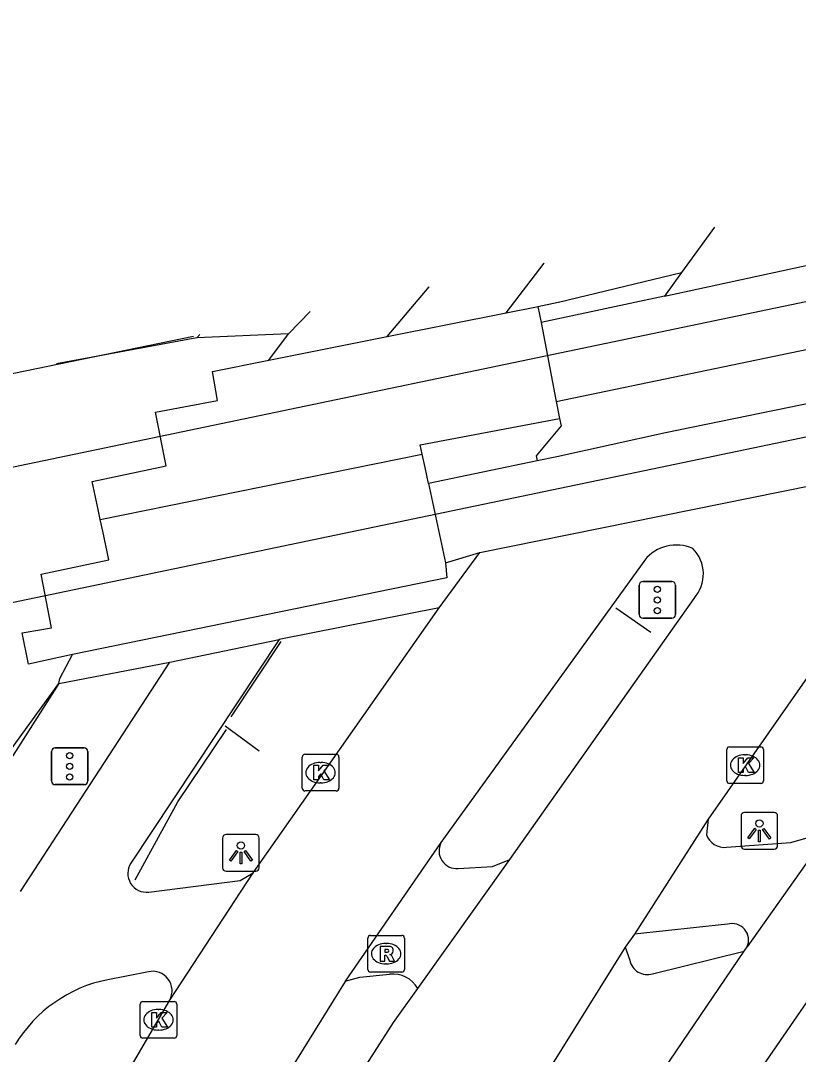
# Model space of a CAD drawing. Extents: x 162990 to 165007, y 383433 to 384336.
# Drawn here: x 163857.96 to 163879.15, y 384126.15 to 384154.31 of the extents above; entities that cross this region are included whole.
import ezdxf

# ---------------------------------------------------------------- set-up
doc = ezdxf.new("R2010")
doc.units = 0
for name, color, linetype in [('IMGEO_Berm_groen', 7, 'Continuous'), ('IMGEO_Berm_open', 7, 'Continuous'), ('IMGEO_Fietspad_open', 7, 'Continuous'), ('IMGEO_Hek', 7, 'Continuous'), ('IMGEO_Kolk', 7, 'Continuous'), ('IMGEO_Lichtpunt', 7, 'Continuous'), ('IMGEO_Overweg_gesloten', 7, 'Continuous'), ('IMGEO_Rijbaan_lokaal_gesloten', 7, 'Continuous'), ('IMGEO_Rijbaan_lokaal_open', 7, 'Continuous'), ('IMGEO_Rioolput', 7, 'Continuous'), ('IMGEO_Spoor', 7, 'Continuous'), ('IMGEO_Spoorbaan_halfverhard', 7, 'Continuous'), ('IMGEO_Verkeersregelinstallatiepaal', 7, 'Continuous'), ('IMGEO_Voetpad_open', 7, 'Continuous')]:
    doc.layers.add(name, color=color, linetype=linetype)

msp = doc.modelspace()

# ---------------------------------------------------------------- linework, layer by layer
at = {"layer": 'IMGEO_Berm_groen'}
msp.add_lwpolyline([(163862.838, 384145.762), (163862.756, 384145.672)], dxfattribs=at)
at = {"layer": 'IMGEO_Berm_open'}
for points in [[(163872.052, 384146.521), (163872.602, 384146.636), (163872.618, 384146.64), (163875.964, 384147.446)], [(163869.358, 384138.308), (163864.997, 384137.447)]]:
    msp.add_lwpolyline(points, dxfattribs=at)
at = {"layer": 'IMGEO_Fietspad_open'}
for points in [[(163871.189, 384146.348), (163872.22, 384147.702), (163872.22, 384147.702)], [(163867.94, 384145.701), (163869.09, 384147.055), (163869.09, 384147.055)], [(163864.997, 384137.447), (163860.96, 384131.354)], [(163862.018, 384136.829), (163864.997, 384137.447)], [(163857.955, 384130.586), (163862.018, 384136.829)], [(163876.691, 384132.556), (163876.647, 384132.131)], [(163877.192, 384131.789), (163878.95, 384131.916), (163879.674, 384132.131), (163880.31, 384132.681)], [(163880.31, 384132.681), (163877.756, 384129.074)], [(163869.88, 384131.209), (163870.816, 384131.262), (163871.291, 384131.455)], [(163861.448, 384130.568), (163863.936, 384130.881), (163864.296, 384131.091)], [(163877.22, 384129.693), (163874.683, 384129.423)], [(163877.678, 384128.954), (163877.756, 384129.074)], [(163861.435, 384128.396), (163860.329, 384128.178)], [(163866.803, 384128.137), (163867.198, 384128.246), (163868.011, 384128.329)]]:
    msp.add_lwpolyline(points, dxfattribs=at)
for centre, radius, start, end in [((163877.132, 384132.298), 0.513, 199.0333, 276.7483), ((163869.842, 384131.693), 0.486, 152.5398, 274.5035), ((163861.384, 384131.073), 0.509, 146.4468, 277.2226), ((163877.342, 384129.257), 0.452, 336.0971, 105.6824), ((163861.551, 384127.878), 0.531, 331.2445, 102.6138), ((163868.101, 384127.556), 0.778, 29.4003, 96.637), ((163861.058, 384124.456), 3.793, 101.0843, 148.9211)]:
    msp.add_arc(centre, radius, start, end, dxfattribs=at)
at = {"layer": 'IMGEO_Hek'}
for points in [[(163862.666, 384145.703), (163848.322, 384142.749)], [(163874.176, 384138.313), (163875.133, 384137.652)], [(163863.693, 384135.346), (163865.057, 384137.392)], [(163863.527, 384135.096), (163864.457, 384134.419)], [(163861.074, 384130.905), (163862.243, 384133.023), (163863.567, 384134.993)]]:
    msp.add_lwpolyline(points, dxfattribs=at)
at = {"layer": 'IMGEO_Kolk'}
for p, q in [((163877.275, 384134.525), (163878.127, 384134.525)), ((163865.628, 384133.395), (163865.628, 384134.247)), ((163865.703, 384134.321), (163866.555, 384134.321)), ((163866.629, 384134.247), (163866.629, 384133.395)), ((163877.2, 384133.599), (163877.2, 384134.451)), ((163877.688, 384134.305), (163877.713, 384134.305)), ((163878.201, 384134.451), (163878.201, 384133.599)), ((163866.116, 384134.101), (163866.141, 384134.101)), ((163877.711, 384133.745), (163877.686, 384133.745)), ((163866.139, 384133.541), (163866.114, 384133.541)), ((163878.127, 384133.525), (163877.275, 384133.525)), ((163866.555, 384133.321), (163865.703, 384133.321)), ((163861.211, 384126.661), (163861.211, 384127.513)), ((163861.286, 384127.587), (163862.138, 384127.587)), ((163862.212, 384127.513), (163862.212, 384126.661)), ((163861.699, 384127.367), (163861.724, 384127.367)), ((163861.722, 384126.807), (163861.697, 384126.807)), ((163862.138, 384126.587), (163861.286, 384126.587))]:
    msp.add_line(p, q, dxfattribs=at)
for points in [[(163877.275, 384134.525), (163878.127, 384134.525)], [(163865.628, 384133.395), (163865.628, 384134.247)], [(163865.703, 384134.321), (163866.555, 384134.321)], [(163866.629, 384134.247), (163866.629, 384133.395)], [(163877.2, 384133.599), (163877.2, 384134.451)], [(163877.521, 384134.225), (163877.644, 384134.225), (163877.644, 384134.074), (163877.774, 384134.225), (163877.938, 384134.225), (163877.792, 384134.074), (163877.945, 384133.825), (163877.793, 384133.825), (163877.708, 384133.989), (163877.644, 384133.922), (163877.644, 384133.825), (163877.521, 384133.825), (163877.521, 384134.225)], [(163878.201, 384134.451), (163878.201, 384133.599)], [(163865.949, 384134.021), (163866.072, 384134.021), (163866.072, 384133.87), (163866.202, 384134.021), (163866.366, 384134.021), (163866.22, 384133.87), (163866.373, 384133.621), (163866.221, 384133.621), (163866.136, 384133.785), (163866.072, 384133.718), (163866.072, 384133.621), (163865.949, 384133.621), (163865.949, 384134.021)], [(163878.127, 384133.525), (163877.275, 384133.525)], [(163866.555, 384133.321), (163865.703, 384133.321)], [(163861.211, 384126.661), (163861.211, 384127.513)], [(163861.286, 384127.587), (163862.138, 384127.587)], [(163862.212, 384127.513), (163862.212, 384126.661)], [(163861.532, 384127.287), (163861.655, 384127.287), (163861.655, 384127.136), (163861.785, 384127.287), (163861.949, 384127.287), (163861.803, 384127.136), (163861.956, 384126.887), (163861.804, 384126.887), (163861.719, 384127.051), (163861.655, 384126.984), (163861.655, 384126.887), (163861.532, 384126.887), (163861.532, 384127.287)], [(163862.138, 384126.587), (163861.286, 384126.587)]]:
    msp.add_lwpolyline(points, dxfattribs=at)
for centre, start, end in [((163877.277, 384134.449), 91.552, 178.448), ((163877.277, 384134.449), 91.552, 178.448), ((163878.125, 384134.449), 1.552, 88.448), ((163878.125, 384134.449), 1.552, 88.448), ((163865.705, 384134.245), 91.552, 178.448), ((163865.705, 384134.245), 91.552, 178.448), ((163866.553, 384134.245), 1.552, 88.448), ((163866.553, 384134.245), 1.552, 88.448), ((163865.705, 384133.397), 181.552, 268.448), ((163865.705, 384133.397), 181.552, 268.448), ((163866.553, 384133.397), 271.552, 358.448), ((163866.553, 384133.397), 271.552, 358.448), ((163877.277, 384133.601), 181.552, 268.448), ((163877.277, 384133.601), 181.552, 268.448), ((163878.125, 384133.601), 271.552, 358.448), ((163878.125, 384133.601), 271.552, 358.448), ((163861.288, 384127.511), 91.552, 178.448), ((163861.288, 384127.511), 91.552, 178.448), ((163862.136, 384127.511), 1.552, 88.448), ((163862.136, 384127.511), 1.552, 88.448), ((163861.288, 384126.663), 181.552, 268.448), ((163861.288, 384126.663), 181.552, 268.448), ((163862.136, 384126.663), 271.552, 358.448), ((163862.136, 384126.663), 271.552, 358.448)]:
    msp.add_arc(centre, 0.0765, start, end, dxfattribs=at)
for centre, major_axis, ratio, start_param, end_param in [((163877.687, 384134.025), (-0.387, 0.002), 0.722429, 4.712389, 7.853982), ((163877.712, 384134.025), (-0.39, 0.002), 0.717154, 1.570796, 4.712389), ((163866.115, 384133.821), (-0.387, 0.002), 0.722429, 4.712389, 7.853982), ((163866.14, 384133.821), (-0.39, 0.002), 0.717154, 1.570796, 4.712389), ((163861.698, 384127.087), (-0.387, 0.002), 0.722429, 4.712389, 7.853982), ((163861.723, 384127.087), (-0.39, 0.002), 0.717154, 1.570796, 4.712389)]:
    msp.add_ellipse(centre, major_axis=major_axis, ratio=ratio, start_param=start_param, end_param=end_param, dxfattribs=at)
at = {"layer": 'IMGEO_Lichtpunt'}
for p, q in [((163877.589, 384132.64), (163877.589, 384131.833)), ((163877.589, 384132.64), (163877.589, 384131.833)), ((163878.491, 384132.735), (163877.683, 384132.735)), ((163878.491, 384132.735), (163877.683, 384132.735)), ((163878.585, 384131.833), (163878.585, 384132.64)), ((163878.585, 384131.833), (163878.585, 384132.64)), ((163863.46, 384132.038), (163863.46, 384131.231)), ((163863.46, 384132.038), (163863.46, 384131.231)), ((163864.362, 384132.133), (163863.554, 384132.133)), ((163864.362, 384132.133), (163863.554, 384132.133)), ((163864.456, 384131.231), (163864.456, 384132.038)), ((163864.456, 384131.231), (163864.456, 384132.038)), ((163877.683, 384131.739), (163878.491, 384131.739)), ((163877.683, 384131.739), (163878.491, 384131.739)), ((163863.554, 384131.137), (163864.362, 384131.137)), ((163863.554, 384131.137), (163864.362, 384131.137))]:
    msp.add_line(p, q, dxfattribs=at)
for points in [[(163877.963, 384132.304), (163878.002, 384132.276), (163877.814, 384132.014), (163877.776, 384132.041), (163877.963, 384132.304)], [(163878.065, 384132.256), (163878.112, 384132.256), (163878.112, 384131.934), (163878.065, 384131.934), (163878.065, 384132.256)], [(163878.175, 384132.276), (163878.213, 384132.303), (163878.4, 384132.041), (163878.361, 384132.013), (163878.175, 384132.276)], [(163863.834, 384131.702), (163863.873, 384131.674), (163863.685, 384131.412), (163863.647, 384131.439), (163863.834, 384131.702)], [(163864.046, 384131.674), (163864.084, 384131.701), (163864.271, 384131.439), (163864.232, 384131.411), (163864.046, 384131.674)], [(163863.936, 384131.654), (163863.983, 384131.654), (163863.983, 384131.332), (163863.936, 384131.332), (163863.936, 384131.654)]]:
    msp.add_lwpolyline(points, dxfattribs=at)
for centre in [(163878.088, 384132.438), (163863.959, 384131.836)]:
    msp.add_circle(centre, 0.0994, dxfattribs=at)
for centre, start, end in [((163877.683, 384132.64), 90, 180), ((163877.683, 384132.64), 90, 180), ((163878.491, 384132.64), 0, 90), ((163878.491, 384132.64), 0, 90), ((163863.554, 384132.038), 90, 180), ((163863.554, 384132.038), 90, 180), ((163864.362, 384132.038), 0, 90), ((163864.362, 384132.038), 0, 90), ((163877.683, 384131.833), 180, 270), ((163877.683, 384131.833), 180, 270), ((163878.491, 384131.833), 270, 0), ((163878.491, 384131.833), 270, 360), ((163863.554, 384131.231), 180, 270), ((163863.554, 384131.231), 180, 270), ((163864.362, 384131.231), 270, 0), ((163864.362, 384131.231), 270, 360)]:
    msp.add_arc(centre, 0.0946, start, end, dxfattribs=at)
at = {"layer": 'IMGEO_Overweg_gesloten'}
for points in [[(163875.498, 384146.807), (163880.117, 384147.805), (163888.918, 384149.602), (163889.762, 384149.774)], [(163872.55, 384143.931), (163887.405, 384147.022), (163887.436, 384147.028)], [(163875.498, 384146.807), (163872.137, 384146.081)], [(163867.94, 384145.701), (163871.189, 384146.348)], [(163871.189, 384146.348), (163872.01, 384146.512), (163872.052, 384146.521)], [(163872.052, 384146.521), (163872.137, 384146.081)], [(163872.137, 384146.081), (163872.55, 384143.931)], [(163864.722, 384145.059), (163867.94, 384145.701)], [(163886.663, 384145.362), (163875.53, 384143.078), (163872.569, 384142.426), (163872.034, 384142.315)], [(163860.126, 384140.718), (163860.069, 384140.989), (163859.908, 384141.752), (163861.923, 384142.178), (163861.628, 384143.639), (163863.324, 384143.961), (163863.184, 384144.753), (163864.722, 384145.059)], [(163872.55, 384143.931), (163872.638, 384143.474)], [(163868.899, 384142.5), (163868.846, 384142.748), (163872.638, 384143.474)], [(163860.126, 384140.718), (163868.899, 384142.5)], [(163869.07, 384141.702), (163868.976, 384142.139), (163868.899, 384142.5)], [(163870.466, 384139.819), (163883.633, 384142.477)], [(163872.034, 384142.315), (163869.07, 384141.702)], [(163869.07, 384141.702), (163869.535, 384139.534)], [(163859.369, 384137.039), (163858.17, 384136.781), (163857.999, 384137.627), (163858.791, 384137.766), (163858.516, 384139.231), (163860.358, 384139.622), (163860.194, 384140.397), (163860.126, 384140.718)], [(163869.535, 384139.534), (163870.466, 384139.819)], [(163869.535, 384139.534), (163869.57, 384139.125), (163859.369, 384137.039)]]:
    msp.add_lwpolyline(points, dxfattribs=at)
at = {"layer": 'IMGEO_Rijbaan_lokaal_gesloten'}
for points in [[(163876.865, 384148.682), (163876.865, 384148.682), (163875.964, 384147.446)], [(163875.964, 384147.446), (163875.498, 384146.807)], [(163872.638, 384143.474), (163872.682, 384143.27), (163872.009, 384142.45), (163872.034, 384142.315)], [(163882.616, 384141.024), (163876.691, 384132.556)], [(163869.358, 384138.308), (163870.466, 384139.819)], [(163874.964, 384139.608), (163869.411, 384131.917)], [(163871.291, 384131.455), (163876.307, 384138.568)], [(163864.296, 384131.091), (163869.358, 384138.308)], [(163876.691, 384132.556), (163874.683, 384129.423)], [(163869.411, 384131.917), (163866.803, 384128.137)], [(163868.779, 384127.938), (163871.291, 384131.455)], [(163862.016, 384127.623), (163864.296, 384131.091)], [(163874.683, 384129.423), (163874.431, 384129.062)], [(163874.431, 384129.062), (163868.952, 384120.271)], [(163866.803, 384128.137), (163866.796, 384128.127), (163864.304, 384124.106)], [(163865.588, 384123.261), (163866.481, 384124.459), (163868.12, 384127.015), (163868.779, 384127.938)], [(163859.763, 384123.759), (163862.016, 384127.623)]]:
    msp.add_lwpolyline(points, dxfattribs=at)
for centre, radius, start, end in [((163875.822, 384138.928), 1.095, 65.8079, 141.6242), ((163875.583, 384139.229), 0.98, 317.5942, 45.4406)]:
    msp.add_arc(centre, radius, start, end, dxfattribs=at)
at = {"layer": 'IMGEO_Rijbaan_lokaal_open'}
for points in [[(163876.697, 384123.662), (163880.797, 384129.62)], [(163873.799, 384123.243), (163877.678, 384128.954)], [(163874.431, 384129.062), (163874.555, 384128.712)], [(163875.179, 384128.341), (163877.678, 384128.954)]]:
    msp.add_lwpolyline(points, dxfattribs=at)
msp.add_arc((163875.033, 384128.806), 0.487, 191.078, 287.4547, dxfattribs=at)
at = {"layer": 'IMGEO_Rioolput'}
for p, q in [((163867.415, 384128.462), (163867.415, 384129.314)), ((163867.49, 384129.388), (163868.342, 384129.388)), ((163867.903, 384129.168), (163867.928, 384129.168)), ((163868.416, 384129.314), (163868.416, 384128.462)), ((163867.926, 384128.608), (163867.901, 384128.608)), ((163868.342, 384128.388), (163867.49, 384128.388))]:
    msp.add_line(p, q, dxfattribs=at)
for points in [[(163867.415, 384128.462), (163867.415, 384129.314)], [(163867.49, 384129.388), (163868.342, 384129.388)], [(163868.416, 384129.314), (163868.416, 384128.462)], [(163868.004, 384129.086), (163867.752, 384129.088), (163867.752, 384128.688)], [(163867.752, 384128.688), (163867.876, 384128.688), (163867.876, 384128.85), (163867.887, 384128.85)], [(163867.93, 384129.007), (163867.876, 384129.007), (163867.876, 384128.926)], [(163867.876, 384128.926), (163867.928, 384128.926)], [(163867.934, 384128.821), (163868.005, 384128.688), (163868.145, 384128.688), (163868.08, 384128.814)], [(163868.342, 384128.388), (163867.49, 384128.388)]]:
    msp.add_lwpolyline(points, dxfattribs=at)
for centre, radius, start, end in [((163867.492, 384129.312), 0.0765, 91.552, 178.448), ((163867.492, 384129.312), 0.0765, 91.552, 178.448), ((163868.34, 384129.312), 0.0765, 1.552, 88.448), ((163868.34, 384129.312), 0.0765, 1.552, 88.448), ((163867.886, 384128.797), 0.0533, 26.0293, 88.6989), ((163867.912, 384129.115), 0.19, 274.7715, 282.9687), ((163867.936, 384128.911), 0.0964, 77.0061, 93.1865), ((163867.95, 384128.968), 0.0378, 276.6634, 79.6772), ((163868.003, 384128.976), 0.109, 350.3612, 89.416), ((163868.001, 384128.976), 0.112, 277.5842, 350.9817), ((163867.985, 384128.761), 0.108, 29.5134, 73.7905), ((163867.492, 384128.464), 0.0765, 181.552, 268.448), ((163867.492, 384128.464), 0.0765, 181.552, 268.448), ((163868.34, 384128.464), 0.0765, 271.552, 358.448), ((163868.34, 384128.464), 0.0765, 271.552, 358.448)]:
    msp.add_arc(centre, radius, start, end, dxfattribs=at)
for centre, major_axis, ratio, start_param, end_param in [((163867.902, 384128.888), (-0.387, 0.002), 0.722429, 4.712389, 7.853982), ((163867.927, 384128.888), (-0.39, 0.002), 0.717154, 1.570796, 4.712389)]:
    msp.add_ellipse(centre, major_axis=major_axis, ratio=ratio, start_param=start_param, end_param=end_param, dxfattribs=at)
at = {"layer": 'IMGEO_Spoor'}
for points in [[(164788.231, 384335.773), (164684.182, 384314.23), (164649.743, 384306.978), (164549.034, 384286.117), (164446.504, 384264.637), (164353.435, 384245.24), (164284.243, 384230.902), (164214.646, 384216.358), (164173.585, 384207.909), (164102.605, 384193.066), (164031.754, 384178.409), (163810.752, 384132.353), (163673.071, 384103.86), (163574.904, 384083.455)], [(164789.572, 384332.389), (164775.58, 384329.429), (164644.744, 384302.256), (164570.629, 384286.722), (164345.336, 384239.894), (164220.116, 384213.747), (164092.662, 384187.275), (164071.527, 384182.957), (163942.979, 384156.119), (163900.983, 384147.477), (163806.025, 384127.659), (163575.669, 384079.775)]]:
    msp.add_lwpolyline(points, dxfattribs=at)
at = {"layer": 'IMGEO_Spoorbaan_halfverhard'}
for points in [[(163865.257, 384145.778), (163862.756, 384145.672)], [(163864.722, 384145.059), (163865.257, 384145.778)], [(163862.756, 384145.672), (163858.935, 384144.956)], [(163858.999, 384136.248), (163859.021, 384136.384), (163859.369, 384137.039)], [(163846.046, 384132.092), (163854.777, 384133.897), (163855.73, 384133.401), (163856.764, 384133.181), (163858.999, 384136.248)]]:
    msp.add_lwpolyline(points, dxfattribs=at)
at = {"layer": 'IMGEO_Verkeersregelinstallatiepaal'}
for p, q in [((163874.913, 384139.027), (163875.703, 384139.027)), ((163875.703, 384139.027), (163874.913, 384139.027)), ((163874.813, 384138.127), (163874.813, 384138.927)), ((163874.813, 384138.927), (163874.813, 384138.127)), ((163875.803, 384138.927), (163875.803, 384138.127)), ((163875.803, 384138.127), (163875.803, 384138.927)), ((163875.703, 384138.027), (163874.913, 384138.027)), ((163874.913, 384138.027), (163875.703, 384138.027)), ((163858.896, 384134.494), (163859.686, 384134.494)), ((163859.686, 384134.494), (163858.896, 384134.494)), ((163858.796, 384133.594), (163858.796, 384134.394)), ((163858.796, 384134.394), (163858.796, 384133.594)), ((163859.786, 384134.394), (163859.786, 384133.594)), ((163859.786, 384133.594), (163859.786, 384134.394)), ((163859.686, 384133.494), (163858.896, 384133.494)), ((163858.896, 384133.494), (163859.686, 384133.494))]:
    msp.add_line(p, q, dxfattribs=at)
for centre in [(163875.308, 384138.817), (163875.308, 384138.527), (163875.308, 384138.237), (163859.291, 384134.284), (163859.291, 384133.994), (163859.291, 384133.704)]:
    msp.add_circle(centre, 0.085, dxfattribs=at)
for centre, start, end in [((163874.913, 384138.927), 90, 180), ((163874.913, 384138.927), 90, 180), ((163875.703, 384138.927), 0, 90), ((163875.703, 384138.927), 360, 90), ((163874.913, 384138.127), 180, 270), ((163874.913, 384138.127), 180, 270), ((163875.703, 384138.127), 270, 0), ((163875.703, 384138.127), 270, 0), ((163858.896, 384134.394), 90, 180), ((163858.896, 384134.394), 90, 180), ((163859.686, 384134.394), 0, 90), ((163859.686, 384134.394), 360, 90), ((163858.896, 384133.594), 180, 270), ((163858.896, 384133.594), 180, 270), ((163859.686, 384133.594), 270, 0), ((163859.686, 384133.594), 270, 0)]:
    msp.add_arc(centre, 0.1, start, end, dxfattribs=at)
at = {"layer": 'IMGEO_Voetpad_open'}
for points in [[(163865.841, 384146.383), (163865.257, 384145.778)], [(163858.999, 384136.248), (163862.018, 384136.829)], [(163858.999, 384136.248), (163857.958, 384134.626), (163855.457, 384130.728)]]:
    msp.add_lwpolyline(points, dxfattribs=at)

doc.saveas('drawing.dxf')
